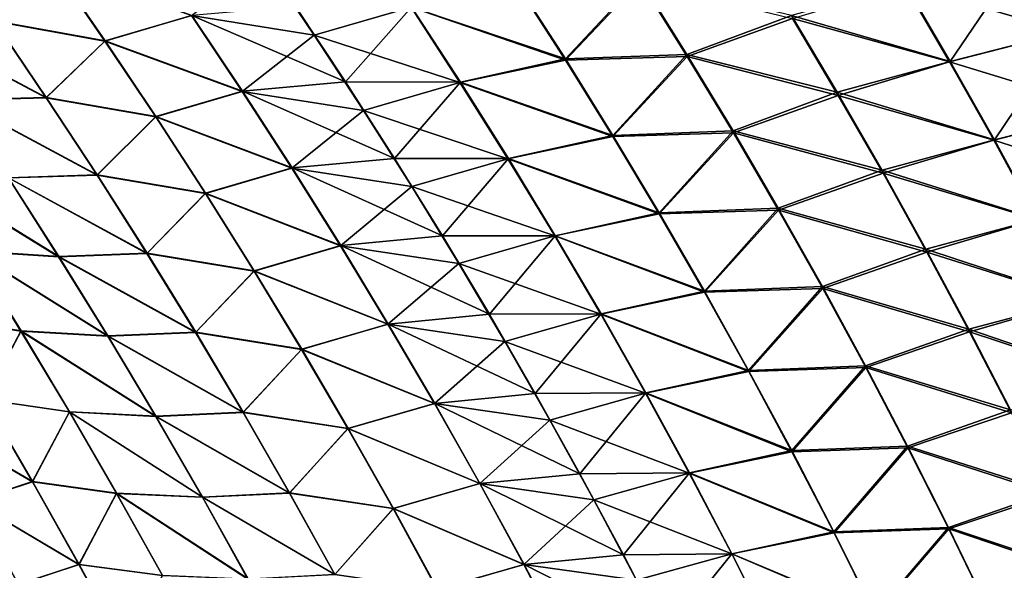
# Model space of a CAD drawing. Header units: metres. Extents: x -24 to 72, y -247 to 22.
# Tile 514 of 573: x 21.72 to 24.78, y 9.15 to 10.86. Entities that reach past the tile are written whole.
import ezdxf

# ---------------------------------------------------------------- set-up
doc = ezdxf.new("R2010")
doc.units = ezdxf.units.M
doc.layers.add('solid_509589_MEDIA_SW0001', color=7, linetype='CONTINUOUS')

msp = doc.modelspace()

# ---------------------------------------------------------------- linework, layer by layer
at = {"layer": 'solid_509589_MEDIA_SW0001'}
for points in [[(21.823126, 11.031079, 65.072701), (21.639206, 10.859512, 64.713356), (21.473881, 11.09533, 64.819817)], [(21.474537, 11.096176, 104.180977), (21.639793, 10.860491, 104.287308), (21.824015, 11.03189, 103.927887)], [(24.84066, 11.067957, 66.537354), (24.978468, 10.825929, 66.391998), (24.473801, 10.973244, 66.388771)], [(24.843063, 11.069283, 102.461899), (24.47596, 10.974539, 102.610573), (24.616282, 10.734131, 102.751343)], [(24.98069, 10.827255, 102.607277), (24.843063, 11.069283, 102.461899), (24.616282, 10.734131, 102.751343)], [(22.479883, 11.04667, 65.584732), (22.636209, 10.815637, 65.465736), (22.253458, 10.876779, 65.258789)], [(22.937408, 10.902753, 65.72657), (22.636209, 10.815637, 65.465736), (22.479883, 11.04667, 65.584732)], [(21.823126, 11.031079, 65.072701), (21.984449, 10.797753, 64.962692), (21.639206, 10.859512, 64.713356)], [(21.639793, 10.860491, 104.287308), (21.985262, 10.798685, 104.037781), (21.824015, 11.03189, 103.927887)], [(22.253458, 10.876779, 65.258789), (21.984449, 10.797753, 64.962692), (21.823126, 11.031079, 65.072701)], [(21.824015, 11.03189, 103.927887), (21.985262, 10.798685, 104.037781), (22.254904, 10.877087, 103.741837)], [(22.939045, 10.903423, 103.273567), (23.417822, 10.741957, 103.168663), (23.267223, 10.97642, 103.04039)], [(23.267223, 10.97642, 103.04039), (23.417822, 10.741957, 103.168663), (23.649662, 10.989778, 102.86338)], [(23.650818, 10.98398, 66.133583), (23.418165, 10.737886, 65.829491), (23.267544, 10.972385, 65.957756)], [(23.417822, 10.741957, 103.168663), (23.796358, 10.755493, 102.995331), (23.649662, 10.989778, 102.86338)], [(23.650818, 10.98398, 66.133583), (23.797503, 10.749697, 66.001701), (23.418165, 10.737886, 65.829491)], [(23.649662, 10.989778, 102.86338), (23.796358, 10.755493, 102.995331), (24.122053, 10.877185, 102.784721)], [(24.125244, 10.867506, 66.209877), (23.797503, 10.749697, 66.001701), (23.650818, 10.98398, 66.133583)], [(24.122053, 10.877185, 102.784721), (24.616282, 10.734131, 102.751343), (24.47596, 10.974539, 102.610573)], [(23.267544, 10.972385, 65.957756), (23.418165, 10.737886, 65.829491), (22.937408, 10.902753, 65.72657)], [(24.473801, 10.973244, 66.388771), (24.614285, 10.732829, 66.248009), (24.125244, 10.867506, 66.209877)], [(24.978468, 10.825929, 66.391998), (24.614285, 10.732829, 66.248009), (24.473801, 10.973244, 66.388771)], [(22.254904, 10.877087, 103.741837), (22.733774, 10.670365, 103.608139), (22.57795, 10.905377, 103.489021)], [(22.57795, 10.905377, 103.489021), (22.733774, 10.670365, 103.608139), (22.939045, 10.903423, 103.273567)], [(22.937408, 10.902753, 65.72657), (23.089832, 10.668541, 65.603455), (22.636209, 10.815637, 65.465736)], [(22.733774, 10.670365, 103.608139), (23.09136, 10.669287, 103.396606), (22.939045, 10.903423, 103.273567)], [(23.418165, 10.737886, 65.829491), (23.089832, 10.668541, 65.603455), (22.937408, 10.902753, 65.72657)], [(22.939045, 10.903423, 103.273567), (23.09136, 10.669287, 103.396606), (23.417822, 10.741957, 103.168663)], [(21.639206, 10.859512, 64.713356), (21.80121, 10.621123, 64.6082), (21.360794, 10.85415, 64.415031)], [(21.80121, 10.621123, 64.6082), (21.524115, 10.614153, 64.314667), (21.360794, 10.85415, 64.415031)], [(21.361305, 10.85498, 104.585892), (21.801741, 10.62218, 104.392342), (21.639793, 10.860491, 104.287308)], [(21.361305, 10.85498, 104.585892), (21.524574, 10.615057, 104.686127), (21.801741, 10.62218, 104.392342)], [(21.984449, 10.797753, 64.962692), (21.80121, 10.621123, 64.6082), (21.639206, 10.859512, 64.713356)], [(21.639793, 10.860491, 104.287308), (21.801741, 10.62218, 104.392342), (21.985262, 10.798685, 104.037781)], [(22.253458, 10.876779, 65.258789), (22.411507, 10.640969, 65.144333), (21.984449, 10.797753, 64.962692)], [(21.985262, 10.798685, 104.037781), (22.412853, 10.641367, 103.856178), (22.254904, 10.877087, 103.741837)], [(22.636209, 10.815637, 65.465736), (22.411507, 10.640969, 65.144333), (22.253458, 10.876779, 65.258789)], [(22.254904, 10.877087, 103.741837), (22.412853, 10.641367, 103.856178), (22.733774, 10.670365, 103.608139)], [(23.796358, 10.755493, 102.995331), (24.26461, 10.638199, 102.920525), (24.122053, 10.877185, 102.784721)], [(24.125244, 10.867506, 66.209877), (24.267714, 10.628622, 66.074272), (23.797503, 10.749697, 66.001701)], [(24.122053, 10.877185, 102.784721), (24.26461, 10.638199, 102.920525), (24.616282, 10.734131, 102.751343)], [(24.614285, 10.732829, 66.248009), (24.267714, 10.628622, 66.074272), (24.125244, 10.867506, 66.209877)], [(24.978468, 10.825929, 66.391998), (25.113359, 10.580527, 66.249008), (24.614285, 10.732829, 66.248009)], [(24.98069, 10.827255, 102.607277), (24.616282, 10.734131, 102.751343), (24.753601, 10.490371, 102.889877)], [(25.115379, 10.581802, 102.750313), (24.98069, 10.827255, 102.607277), (24.753601, 10.490371, 102.889877)], [(21.984449, 10.797753, 64.962692), (22.142534, 10.561781, 64.85408), (21.80121, 10.621123, 64.6082)], [(21.801741, 10.62218, 104.392342), (22.14328, 10.562778, 104.146301), (21.985262, 10.798685, 104.037781)], [(22.411507, 10.640969, 65.144333), (22.142534, 10.561781, 64.85408), (21.984449, 10.797753, 64.962692)], [(21.985262, 10.798685, 104.037781), (22.14328, 10.562778, 104.146301), (22.412853, 10.641367, 103.856178)], [(22.636209, 10.815637, 65.465736), (22.789423, 10.581755, 65.348305), (22.411507, 10.640969, 65.144333)], [(23.089832, 10.668541, 65.603455), (22.789423, 10.581755, 65.348305), (22.636209, 10.815637, 65.465736)], [(23.418165, 10.737886, 65.829491), (23.565699, 10.500319, 65.703072), (23.089832, 10.668541, 65.603455)], [(23.09136, 10.669287, 103.396606), (23.565323, 10.504366, 103.29512), (23.417822, 10.741957, 103.168663)], [(23.417822, 10.741957, 103.168663), (23.565323, 10.504366, 103.29512), (23.796358, 10.755493, 102.995331)], [(23.797503, 10.749697, 66.001701), (23.565699, 10.500319, 65.703072), (23.418165, 10.737886, 65.829491)], [(23.565323, 10.504366, 103.29512), (23.940033, 10.518033, 103.125359), (23.796358, 10.755493, 102.995331)], [(23.797503, 10.749697, 66.001701), (23.941179, 10.512298, 65.871773), (23.565699, 10.500319, 65.703072)], [(23.796358, 10.755493, 102.995331), (23.940033, 10.518033, 103.125359), (24.26461, 10.638199, 102.920525)], [(24.267714, 10.628622, 66.074272), (23.941179, 10.512298, 65.871773), (23.797503, 10.749697, 66.001701)], [(24.26461, 10.638199, 102.920525), (24.753601, 10.490371, 102.889877), (24.616282, 10.734131, 102.751343)], [(24.614285, 10.732829, 66.248009), (24.751787, 10.489117, 66.109512), (24.267714, 10.628622, 66.074272)], [(25.113359, 10.580527, 66.249008), (24.751787, 10.489117, 66.109512), (24.614285, 10.732829, 66.248009)], [(22.412853, 10.641367, 103.856178), (22.886377, 10.432412, 103.725616), (22.733774, 10.670365, 103.608139)], [(22.733774, 10.670365, 103.608139), (22.886377, 10.432412, 103.725616), (23.09136, 10.669287, 103.396606)], [(23.089832, 10.668541, 65.603455), (23.239113, 10.431375, 65.482101), (22.789423, 10.581755, 65.348305)], [(22.886377, 10.432412, 103.725616), (23.240526, 10.432138, 103.517921), (23.09136, 10.669287, 103.396606)], [(23.565699, 10.500319, 65.703072), (23.239113, 10.431375, 65.482101), (23.089832, 10.668541, 65.603455)], [(23.09136, 10.669287, 103.396606), (23.240526, 10.432138, 103.517921), (23.565323, 10.504366, 103.29512)], [(22.411507, 10.640969, 65.144333), (22.566277, 10.402383, 65.031456), (22.142534, 10.561781, 64.85408)], [(22.14328, 10.562778, 104.146301), (22.567528, 10.402815, 103.968979), (22.412853, 10.641367, 103.856178)], [(22.789423, 10.581755, 65.348305), (22.566277, 10.402383, 65.031456), (22.411507, 10.640969, 65.144333)], [(22.412853, 10.641367, 103.856178), (22.567528, 10.402815, 103.968979), (22.886377, 10.432412, 103.725616)], [(23.940033, 10.518033, 103.125359), (24.404112, 10.395952, 103.054199), (24.26461, 10.638199, 102.920525)], [(24.26461, 10.638199, 102.920525), (24.404112, 10.395952, 103.054199), (24.753601, 10.490371, 102.889877)], [(21.80121, 10.621123, 64.6082), (21.959829, 10.380187, 64.504456), (21.524115, 10.614153, 64.314667)], [(21.959829, 10.380187, 64.504456), (21.684006, 10.371737, 64.21563), (21.524115, 10.614153, 64.314667)], [(21.524574, 10.615057, 104.686127), (21.960312, 10.381265, 104.495995), (21.801741, 10.62218, 104.392342)], [(21.524574, 10.615057, 104.686127), (21.684425, 10.37266, 104.785057), (21.960312, 10.381265, 104.495995)], [(22.142534, 10.561781, 64.85408), (21.959829, 10.380187, 64.504456), (21.80121, 10.621123, 64.6082)], [(21.801741, 10.62218, 104.392342), (21.960312, 10.381265, 104.495995), (22.14328, 10.562778, 104.146301)], [(24.267714, 10.628622, 66.074272), (24.407143, 10.386539, 65.940826), (23.941179, 10.512298, 65.871773)], [(24.751787, 10.489117, 66.109512), (24.407143, 10.386539, 65.940826), (24.267714, 10.628622, 66.074272)], [(22.789423, 10.581755, 65.348305), (22.939453, 10.345058, 65.232536), (22.566277, 10.402383, 65.031456)], [(23.239113, 10.431375, 65.482101), (22.939453, 10.345058, 65.232536), (22.789423, 10.581755, 65.348305)], [(25.113359, 10.580527, 66.249008), (25.245256, 10.331798, 66.10849), (24.751787, 10.489117, 66.109512)], [(25.115379, 10.581802, 102.750313), (24.753601, 10.490371, 102.889877), (24.88784, 10.243304, 103.02607)], [(22.142534, 10.561781, 64.85408), (22.297316, 10.323191, 64.746948), (21.959829, 10.380187, 64.504456)], [(21.960312, 10.381265, 104.495995), (22.298, 10.324197, 104.253349), (22.14328, 10.562778, 104.146301)], [(22.566277, 10.402383, 65.031456), (22.297316, 10.323191, 64.746948), (22.142534, 10.561781, 64.85408)], [(22.14328, 10.562778, 104.146301), (22.298, 10.324197, 104.253349), (22.567528, 10.402815, 103.968979)], [(23.565323, 10.504366, 103.29512), (23.709648, 10.263692, 103.419647), (23.940033, 10.518033, 103.125359)], [(23.709648, 10.263692, 103.419647), (24.080606, 10.27744, 103.253365), (23.940033, 10.518033, 103.125359)], [(23.940033, 10.518033, 103.125359), (24.080606, 10.27744, 103.253365), (24.404112, 10.395952, 103.054199)], [(23.565699, 10.500319, 65.703072), (23.710062, 10.259727, 65.578606), (23.239113, 10.431375, 65.482101)], [(23.240526, 10.432138, 103.517921), (23.709648, 10.263692, 103.419647), (23.565323, 10.504366, 103.29512)], [(23.941179, 10.512298, 65.871773), (23.710062, 10.259727, 65.578606), (23.565699, 10.500319, 65.703072)], [(23.941179, 10.512298, 65.871773), (24.081768, 10.271824, 65.743889), (23.710062, 10.259727, 65.578606)], [(24.407143, 10.386539, 65.940826), (24.081768, 10.271824, 65.743889), (23.941179, 10.512298, 65.871773)], [(24.404112, 10.395952, 103.054199), (24.88784, 10.243304, 103.02607), (24.753601, 10.490371, 102.889877)], [(24.751787, 10.489117, 66.109512), (24.886227, 10.24215, 65.973381), (24.407143, 10.386539, 65.940826)], [(25.245256, 10.331798, 66.10849), (24.886227, 10.24215, 65.973381), (24.751787, 10.489117, 66.109512)], [(22.567528, 10.402815, 103.968979), (23.035686, 10.191557, 103.841354), (22.886377, 10.432412, 103.725616)], [(22.886377, 10.432412, 103.725616), (23.035686, 10.191557, 103.841354), (23.240526, 10.432138, 103.517921)], [(23.239113, 10.431375, 65.482101), (23.385174, 10.191295, 65.362602), (22.939453, 10.345058, 65.232536)], [(23.035686, 10.191557, 103.841354), (23.386467, 10.192021, 103.637405), (23.240526, 10.432138, 103.517921)], [(23.710062, 10.259727, 65.578606), (23.385174, 10.191295, 65.362602), (23.239113, 10.431375, 65.482101)], [(23.240526, 10.432138, 103.517921), (23.386467, 10.192021, 103.637405), (23.709648, 10.263692, 103.419647)], [(21.410875, 10.391973, 105.07914), (21.84079, 10.12782, 104.882568), (21.684425, 10.37266, 104.785057)], [(21.410875, 10.391973, 105.07914), (21.568874, 10.145144, 105.172371), (21.84079, 10.12782, 104.882568)], [(22.566277, 10.402383, 65.031456), (22.717697, 10.161058, 64.92025), (22.297316, 10.323191, 64.746948)], [(22.298, 10.324197, 104.253349), (22.718855, 10.161468, 104.080132), (22.567528, 10.402815, 103.968979)], [(22.939453, 10.345058, 65.232536), (22.717697, 10.161058, 64.92025), (22.566277, 10.402383, 65.031456)], [(22.567528, 10.402815, 103.968979), (22.718855, 10.161468, 104.080132), (23.035686, 10.191557, 103.841354)], [(24.080606, 10.27744, 103.253365), (24.540474, 10.150491, 103.185646), (24.404112, 10.395952, 103.054199)], [(24.404112, 10.395952, 103.054199), (24.540474, 10.150491, 103.185646), (24.88784, 10.243304, 103.02607)], [(21.840399, 10.126932, 64.118011), (21.568539, 10.144381, 63.828423), (21.410522, 10.391176, 63.921772)], [(21.684006, 10.371737, 64.21563), (21.840399, 10.126932, 64.118011), (21.410522, 10.391176, 63.921772)], [(21.959829, 10.380187, 64.504456), (22.114992, 10.136735, 64.402214), (21.684006, 10.371737, 64.21563)], [(22.114992, 10.136735, 64.402214), (21.840399, 10.126932, 64.118011), (21.684006, 10.371737, 64.21563)], [(21.684425, 10.37266, 104.785057), (22.115437, 10.137779, 104.59816), (21.960312, 10.381265, 104.495995)], [(21.684425, 10.37266, 104.785057), (21.84079, 10.12782, 104.882568), (22.115437, 10.137779, 104.59816)], [(22.297316, 10.323191, 64.746948), (22.114992, 10.136735, 64.402214), (21.959829, 10.380187, 64.504456)], [(21.960312, 10.381265, 104.495995), (22.115437, 10.137779, 104.59816), (22.298, 10.324197, 104.253349)], [(24.407143, 10.386539, 65.940826), (24.543449, 10.141302, 65.809639), (24.081768, 10.271824, 65.743889)], [(24.886227, 10.24215, 65.973381), (24.543449, 10.141302, 65.809639), (24.407143, 10.386539, 65.940826)], [(22.939453, 10.345058, 65.232536), (23.086224, 10.105586, 65.118538), (22.717697, 10.161058, 64.92025)], [(23.385174, 10.191295, 65.362602), (23.086224, 10.105586, 65.118538), (22.939453, 10.345058, 65.232536)], [(22.297316, 10.323191, 64.746948), (22.448721, 10.082017, 64.641418), (22.114992, 10.136735, 64.402214)], [(22.115437, 10.137779, 104.59816), (22.449348, 10.082978, 104.358826), (22.298, 10.324197, 104.253349)], [(22.717697, 10.161058, 64.92025), (22.448721, 10.082017, 64.641418), (22.297316, 10.323191, 64.746948)], [(22.298, 10.324197, 104.253349), (22.449348, 10.082978, 104.358826), (22.718855, 10.161468, 104.080132)], [(23.709648, 10.263692, 103.419647), (23.850716, 10.019976, 103.542145), (24.080606, 10.27744, 103.253365)], [(24.081768, 10.271824, 65.743889), (23.851181, 10.016151, 65.456207), (23.710062, 10.259727, 65.578606)], [(23.850716, 10.019976, 103.542145), (24.218002, 10.03376, 103.379242), (24.080606, 10.27744, 103.253365)], [(24.081768, 10.271824, 65.743889), (24.219191, 10.028319, 65.618164), (23.851181, 10.016151, 65.456207)], [(24.080606, 10.27744, 103.253365), (24.218002, 10.03376, 103.379242), (24.540474, 10.150491, 103.185646)], [(24.543449, 10.141302, 65.809639), (24.219191, 10.028319, 65.618164), (24.081768, 10.271824, 65.743889)], [(23.710062, 10.259727, 65.578606), (23.851181, 10.016151, 65.456207), (23.385174, 10.191295, 65.362602)], [(23.386467, 10.192021, 103.637405), (23.850716, 10.019976, 103.542145), (23.709648, 10.263692, 103.419647)], [(24.540474, 10.150491, 103.185646), (25.018921, 9.992988, 103.159813), (24.88784, 10.243304, 103.02607)], [(24.886227, 10.24215, 65.973381), (25.017525, 9.991975, 65.839722), (24.543449, 10.141302, 65.809639)], [(22.718855, 10.161468, 104.080132), (23.18162, 9.947841, 103.955254), (23.035686, 10.191557, 103.841354)], [(23.035686, 10.191557, 103.841354), (23.18162, 9.947841, 103.955254), (23.386467, 10.192021, 103.637405)], [(23.385174, 10.191295, 65.362602), (23.527935, 9.94834, 65.245056), (23.086224, 10.105586, 65.118538)], [(23.18162, 9.947841, 103.955254), (23.529104, 9.948977, 103.754951), (23.386467, 10.192021, 103.637405)], [(23.851181, 10.016151, 65.456207), (23.527935, 9.94834, 65.245056), (23.385174, 10.191295, 65.362602)], [(23.386467, 10.192021, 103.637405), (23.529104, 9.948977, 103.754951), (23.850716, 10.019976, 103.542145)], [(22.717697, 10.161058, 64.92025), (22.865688, 9.917032, 64.810822), (22.448721, 10.082017, 64.641418)], [(22.449348, 10.082978, 104.358826), (22.866755, 9.917366, 104.189529), (22.718855, 10.161468, 104.080132)], [(23.086224, 10.105586, 65.118538), (22.865688, 9.917032, 64.810822), (22.717697, 10.161058, 64.92025)], [(22.718855, 10.161468, 104.080132), (22.866755, 9.917366, 104.189529), (23.18162, 9.947841, 103.955254)], [(24.218002, 10.03376, 103.379242), (24.673622, 9.901869, 103.314735), (24.540474, 10.150491, 103.185646)], [(24.540474, 10.150491, 103.185646), (24.673622, 9.901869, 103.314735), (25.018921, 9.992988, 103.159813)], [(21.568539, 10.144381, 63.828423), (21.72294, 9.895343, 63.736519), (21.457079, 9.936424, 63.444866)], [(21.457382, 9.936955, 105.556023), (21.723261, 9.896019, 105.264168), (21.568874, 10.145144, 105.172371)], [(21.993221, 9.879768, 64.021919), (21.72294, 9.895343, 63.736519), (21.568539, 10.144381, 63.828423)], [(21.840399, 10.126932, 64.118011), (21.993221, 9.879768, 64.021919), (21.568539, 10.144381, 63.828423)], [(21.568874, 10.145144, 105.172371), (21.993587, 9.880569, 104.978584), (21.84079, 10.12782, 104.882568)], [(21.568874, 10.145144, 105.172371), (21.723261, 9.896019, 105.264168), (21.993587, 9.880569, 104.978584)], [(22.114992, 10.136735, 64.402214), (22.266626, 9.8908, 64.301567), (21.840399, 10.126932, 64.118011)], [(22.266626, 9.8908, 64.301567), (21.993221, 9.879768, 64.021919), (21.840399, 10.126932, 64.118011)], [(21.84079, 10.12782, 104.882568), (22.267033, 9.891758, 104.698746), (22.115437, 10.137779, 104.59816)], [(21.84079, 10.12782, 104.882568), (21.993587, 9.880569, 104.978584), (22.267033, 9.891758, 104.698746)], [(22.448721, 10.082017, 64.641418), (22.266626, 9.8908, 64.301567), (22.114992, 10.136735, 64.402214)], [(22.115437, 10.137779, 104.59816), (22.267033, 9.891758, 104.698746), (22.449348, 10.082978, 104.358826)], [(24.543449, 10.141302, 65.809639), (24.676561, 9.892953, 65.680809), (24.219191, 10.028319, 65.618164)], [(25.017525, 9.991975, 65.839722), (24.676561, 9.892953, 65.680809), (24.543449, 10.141302, 65.809639)], [(23.086224, 10.105586, 65.118538), (23.229662, 9.863374, 65.006401), (22.865688, 9.917032, 64.810822)], [(23.527935, 9.94834, 65.245056), (23.229662, 9.863374, 65.006401), (23.086224, 10.105586, 65.118538)], [(22.448721, 10.082017, 64.641418), (22.596674, 9.838295, 64.537567), (22.266626, 9.8908, 64.301567)], [(22.267033, 9.891758, 104.698746), (22.597246, 9.839158, 104.462639), (22.449348, 10.082978, 104.358826)], [(22.865688, 9.917032, 64.810822), (22.596674, 9.838295, 64.537567), (22.448721, 10.082017, 64.641418)], [(22.449348, 10.082978, 104.358826), (22.597246, 9.839158, 104.462639), (22.866755, 9.917366, 104.189529)], [(23.850716, 10.019976, 103.542145), (23.988451, 9.773272, 103.662498), (24.218002, 10.03376, 103.379242)], [(24.219191, 10.028319, 65.618164), (23.988977, 9.76963, 65.335953), (23.851181, 10.016151, 65.456207)], [(23.988451, 9.773272, 103.662498), (24.352144, 9.787046, 103.502876), (24.218002, 10.03376, 103.379242)], [(24.219191, 10.028319, 65.618164), (24.353374, 9.781822, 65.49469), (23.988977, 9.76963, 65.335953)], [(24.218002, 10.03376, 103.379242), (24.352144, 9.787046, 103.502876), (24.673622, 9.901869, 103.314735)], [(24.676561, 9.892953, 65.680809), (24.353374, 9.781822, 65.49469), (24.219191, 10.028319, 65.618164)], [(23.851181, 10.016151, 65.456207), (23.988977, 9.76963, 65.335953), (23.527935, 9.94834, 65.245056)], [(23.529104, 9.948977, 103.754951), (23.988451, 9.773272, 103.662498), (23.850716, 10.019976, 103.542145)], [(24.673622, 9.901869, 103.314735), (25.14677, 9.739489, 103.290993), (25.018921, 9.992988, 103.159813)], [(25.017525, 9.991975, 65.839722), (25.145605, 9.738637, 65.708626), (24.676561, 9.892953, 65.680809)], [(21.72294, 9.895343, 63.736519), (21.609688, 9.68275, 63.358284), (21.457079, 9.936424, 63.444866)], [(21.457382, 9.936955, 105.556023), (21.609991, 9.683161, 105.642487), (21.723261, 9.896019, 105.264168)], [(22.866755, 9.917366, 104.189529), (23.3241, 9.701309, 104.067207), (23.18162, 9.947841, 103.955254)], [(23.18162, 9.947841, 103.955254), (23.3241, 9.701309, 104.067207), (23.529104, 9.948977, 103.754951)], [(23.527935, 9.94834, 65.245056), (23.667326, 9.702548, 65.12957), (23.229662, 9.863374, 65.006401)], [(23.3241, 9.701309, 104.067207), (23.668364, 9.703053, 103.870453), (23.529104, 9.948977, 103.754951)], [(23.988977, 9.76963, 65.335953), (23.667326, 9.702548, 65.12957), (23.527935, 9.94834, 65.245056)], [(23.529104, 9.948977, 103.754951), (23.668364, 9.703053, 103.870453), (23.988451, 9.773272, 103.662498)], [(22.865688, 9.917032, 64.810822), (23.010183, 9.670337, 64.703255), (22.596674, 9.838295, 64.537567)], [(22.597246, 9.839158, 104.462639), (23.011152, 9.670552, 104.297073), (22.866755, 9.917366, 104.189529)], [(23.229662, 9.863374, 65.006401), (23.010183, 9.670337, 64.703255), (22.865688, 9.917032, 64.810822)], [(22.866755, 9.917366, 104.189529), (23.011152, 9.670552, 104.297073), (23.3241, 9.701309, 104.067207)], [(24.352144, 9.787046, 103.502876), (24.803486, 9.650152, 103.441383), (24.673622, 9.901869, 103.314735)], [(24.673622, 9.901869, 103.314735), (24.803486, 9.650152, 103.441383), (25.14677, 9.739489, 103.290993)], [(21.72294, 9.895343, 63.736519), (21.873665, 9.644082, 63.646137), (21.609688, 9.68275, 63.358284)], [(21.609991, 9.683161, 105.642487), (21.873976, 9.644633, 105.354462), (21.723261, 9.896019, 105.264168)], [(22.142412, 9.630271, 63.927433), (21.873665, 9.644082, 63.646137), (21.72294, 9.895343, 63.736519)], [(21.993221, 9.879768, 64.021919), (22.142412, 9.630271, 63.927433), (21.72294, 9.895343, 63.736519)], [(21.723261, 9.896019, 105.264168), (22.142754, 9.630943, 105.073006), (21.993587, 9.880569, 104.978584)], [(21.723261, 9.896019, 105.264168), (21.873976, 9.644633, 105.354462), (22.142754, 9.630943, 105.073006)], [(22.266626, 9.8908, 64.301567), (22.414661, 9.642411, 64.202614), (21.993221, 9.879768, 64.021919)], [(22.414661, 9.642411, 64.202614), (22.142412, 9.630271, 63.927433), (21.993221, 9.879768, 64.021919)], [(21.993587, 9.880569, 104.978584), (22.415031, 9.643239, 104.797661), (22.267033, 9.891758, 104.698746)], [(21.993587, 9.880569, 104.978584), (22.142754, 9.630943, 105.073006), (22.415031, 9.643239, 104.797661)], [(22.596674, 9.838295, 64.537567), (22.414661, 9.642411, 64.202614), (22.266626, 9.8908, 64.301567)], [(22.267033, 9.891758, 104.698746), (22.415031, 9.643239, 104.797661), (22.597246, 9.839158, 104.462639)], [(24.676561, 9.892953, 65.680809), (24.806404, 9.641536, 65.554443), (24.353374, 9.781822, 65.49469)], [(25.145605, 9.738637, 65.708626), (24.806404, 9.641536, 65.554443), (24.676561, 9.892953, 65.680809)], [(23.229662, 9.863374, 65.006401), (23.369699, 9.618455, 64.896217), (23.010183, 9.670337, 64.703255)], [(23.667326, 9.702548, 65.12957), (23.369699, 9.618455, 64.896217), (23.229662, 9.863374, 65.006401)], [(22.596674, 9.838295, 64.537567), (22.741116, 9.592051, 64.435486), (22.414661, 9.642411, 64.202614)], [(22.415031, 9.643239, 104.797661), (22.741627, 9.592779, 104.564697), (22.597246, 9.839158, 104.462639)], [(23.010183, 9.670337, 64.703255), (22.741116, 9.592051, 64.435486), (22.596674, 9.838295, 64.537567)], [(22.597246, 9.839158, 104.462639), (22.741627, 9.592779, 104.564697), (23.011152, 9.670552, 104.297073)], [(23.988451, 9.773272, 103.662498), (24.122786, 9.523637, 103.780617), (24.352144, 9.787046, 103.502876)], [(24.353374, 9.781822, 65.49469), (24.123384, 9.520201, 65.217957), (23.988977, 9.76963, 65.335953)], [(24.122786, 9.523637, 103.780617), (24.482965, 9.537362, 103.624176), (24.352144, 9.787046, 103.502876)], [(24.353374, 9.781822, 65.49469), (24.484253, 9.532373, 65.373558), (24.123384, 9.520201, 65.217957)], [(24.352144, 9.787046, 103.502876), (24.482965, 9.537362, 103.624176), (24.803486, 9.650152, 103.441383)], [(24.806404, 9.641536, 65.554443), (24.484253, 9.532373, 65.373558), (24.353374, 9.781822, 65.49469)], [(23.988977, 9.76963, 65.335953), (24.123384, 9.520201, 65.217957), (23.667326, 9.702548, 65.12957)], [(23.668364, 9.703053, 103.870453), (24.122786, 9.523637, 103.780617), (23.988451, 9.773272, 103.662498)], [(23.011152, 9.670552, 104.297073), (23.463066, 9.452017, 104.177116), (23.3241, 9.701309, 104.067207)], [(23.3241, 9.701309, 104.067207), (23.463066, 9.452017, 104.177116), (23.668364, 9.703053, 103.870453)], [(23.667326, 9.702548, 65.12957), (23.803284, 9.453952, 65.016235), (23.369699, 9.618455, 64.896217)], [(23.463066, 9.452017, 104.177116), (23.80418, 9.454309, 103.983826), (23.668364, 9.703053, 103.870453)], [(24.123384, 9.520201, 65.217957), (23.803284, 9.453952, 65.016235), (23.667326, 9.702548, 65.12957)], [(23.668364, 9.703053, 103.870453), (23.80418, 9.454309, 103.983826), (24.122786, 9.523637, 103.780617)], [(21.609688, 9.68275, 63.358284), (21.75852, 9.42697, 63.273232), (21.424835, 9.621035, 63.024158)], [(21.424946, 9.62158, 105.976631), (21.75882, 9.427241, 105.727432), (21.609991, 9.683161, 105.642487)], [(21.873665, 9.644082, 63.646137), (21.75852, 9.42697, 63.273232), (21.609688, 9.68275, 63.358284)], [(21.609991, 9.683161, 105.642487), (21.75882, 9.427241, 105.727432), (21.873976, 9.644633, 105.354462)], [(23.010183, 9.670337, 64.703255), (23.151119, 9.421001, 64.597641), (22.741116, 9.592051, 64.435486)], [(22.741627, 9.592779, 104.564697), (23.151983, 9.421076, 104.402672), (23.011152, 9.670552, 104.297073)], [(23.369699, 9.618455, 64.896217), (23.151119, 9.421001, 64.597641), (23.010183, 9.670337, 64.703255)], [(23.011152, 9.670552, 104.297073), (23.151983, 9.421076, 104.402672), (23.463066, 9.452017, 104.177116)], [(21.873665, 9.644082, 63.646137), (22.02066, 9.390613, 63.557362), (21.75852, 9.42697, 63.273232)], [(21.75882, 9.427241, 105.727432), (22.020956, 9.39102, 105.443146), (21.873976, 9.644633, 105.354462)], [(22.287914, 9.378455, 63.834629), (22.02066, 9.390613, 63.557362), (21.873665, 9.644082, 63.646137)], [(22.142412, 9.630271, 63.927433), (22.287914, 9.378455, 63.834629), (21.873665, 9.644082, 63.646137)], [(21.873976, 9.644633, 105.354462), (22.288227, 9.378981, 105.165741), (22.142754, 9.630943, 105.073006)], [(21.873976, 9.644633, 105.354462), (22.020956, 9.39102, 105.443146), (22.288227, 9.378981, 105.165741)], [(22.414661, 9.642411, 64.202614), (22.559044, 9.391588, 64.105431), (22.142412, 9.630271, 63.927433)], [(22.559044, 9.391588, 64.105431), (22.287914, 9.378455, 63.834629), (22.142412, 9.630271, 63.927433)], [(22.142754, 9.630943, 105.073006), (22.55937, 9.392266, 104.894798), (22.415031, 9.643239, 104.797661)], [(22.142754, 9.630943, 105.073006), (22.288227, 9.378981, 105.165741), (22.55937, 9.392266, 104.894798)], [(22.741116, 9.592051, 64.435486), (22.559044, 9.391588, 64.105431), (22.414661, 9.642411, 64.202614)], [(22.415031, 9.643239, 104.797661), (22.55937, 9.392266, 104.894798), (22.741627, 9.592779, 104.564697)], [(24.482965, 9.537362, 103.624176), (24.929991, 9.395403, 103.565468), (24.803486, 9.650152, 103.441383)], [(24.806404, 9.641536, 65.554443), (24.932905, 9.387092, 65.430626), (24.484253, 9.532373, 65.373558)], [(21.75852, 9.42697, 63.273232), (21.571869, 9.365022, 62.944424), (21.424835, 9.621035, 63.024158)], [(21.424946, 9.62158, 105.976631), (21.571995, 9.365422, 106.056229), (21.75882, 9.427241, 105.727432)], [(23.369699, 9.618455, 64.896217), (23.506275, 9.37086, 64.788071), (23.151119, 9.421001, 64.597641)], [(23.803284, 9.453952, 65.016235), (23.506275, 9.37086, 64.788071), (23.369699, 9.618455, 64.896217)], [(22.741116, 9.592051, 64.435486), (22.881985, 9.343307, 64.335266), (22.559044, 9.391588, 64.105431)], [(22.55937, 9.392266, 104.894798), (22.882429, 9.343886, 104.664894), (22.741627, 9.592779, 104.564697)], [(23.151119, 9.421001, 64.597641), (22.881985, 9.343307, 64.335266), (22.741116, 9.592051, 64.435486)], [(22.741627, 9.592779, 104.564697), (22.882429, 9.343886, 104.664894), (23.151983, 9.421076, 104.402672)], [(24.122786, 9.523637, 103.780617), (24.253651, 9.271131, 103.896378), (24.482965, 9.537362, 103.624176)], [(24.253651, 9.271131, 103.896378), (24.610395, 9.284766, 103.743027), (24.482965, 9.537362, 103.624176)], [(24.482965, 9.537362, 103.624176), (24.610395, 9.284766, 103.743027), (24.929991, 9.395403, 103.565468)], [(24.123384, 9.520201, 65.217957), (24.254335, 9.267901, 65.102295), (23.803284, 9.453952, 65.016235)], [(23.80418, 9.454309, 103.983826), (24.253651, 9.271131, 103.896378), (24.122786, 9.523637, 103.780617)], [(24.484253, 9.532373, 65.373558), (24.254335, 9.267901, 65.102295), (24.123384, 9.520201, 65.217957)], [(24.484253, 9.532373, 65.373558), (24.611753, 9.280012, 65.254868), (24.254335, 9.267901, 65.102295)], [(24.932905, 9.387092, 65.430626), (24.611753, 9.280012, 65.254868), (24.484253, 9.532373, 65.373558)], [(23.151983, 9.421076, 104.402672), (23.598446, 9.200017, 104.284882), (23.463066, 9.452017, 104.177116)], [(23.463066, 9.452017, 104.177116), (23.598446, 9.200017, 104.284882), (23.80418, 9.454309, 103.983826)], [(23.803284, 9.453952, 65.016235), (23.935741, 9.202585, 64.905128), (23.506275, 9.37086, 64.788071)], [(23.598446, 9.200017, 104.284882), (23.936483, 9.202798, 104.094955), (23.80418, 9.454309, 103.983826)], [(24.254335, 9.267901, 65.102295), (23.935741, 9.202585, 64.905128), (23.803284, 9.453952, 65.016235)], [(23.80418, 9.454309, 103.983826), (23.936483, 9.202798, 104.094955), (24.253651, 9.271131, 103.896378)], [(21.75852, 9.42697, 63.273232), (21.903521, 9.169097, 63.189781), (21.571869, 9.365022, 62.944424)], [(21.571995, 9.365422, 106.056229), (21.903809, 9.169229, 105.81076), (21.75882, 9.427241, 105.727432)], [(22.02066, 9.390613, 63.557362), (21.903521, 9.169097, 63.189781), (21.75852, 9.42697, 63.273232)], [(21.75882, 9.427241, 105.727432), (21.903809, 9.169229, 105.81076), (22.020956, 9.39102, 105.443146)], [(23.151119, 9.421001, 64.597641), (23.288431, 9.169052, 64.494072), (22.881985, 9.343307, 64.335266)], [(22.882429, 9.343886, 104.664894), (23.289181, 9.168988, 104.506226), (23.151983, 9.421076, 104.402672)], [(23.506275, 9.37086, 64.788071), (23.288431, 9.169052, 64.494072), (23.151119, 9.421001, 64.597641)], [(23.151983, 9.421076, 104.402672), (23.289181, 9.168988, 104.506226), (23.598446, 9.200017, 104.284882)], [(22.02066, 9.390613, 63.557362), (22.163872, 9.134949, 63.470268), (21.903521, 9.169097, 63.189781)], [(21.903809, 9.169229, 105.81076), (22.164143, 9.135214, 105.530151), (22.020956, 9.39102, 105.443146)], [(22.42967, 9.12434, 63.743595), (22.163872, 9.134949, 63.470268), (22.02066, 9.390613, 63.557362)], [(22.287914, 9.378455, 63.834629), (22.42967, 9.12434, 63.743595), (22.02066, 9.390613, 63.557362)], [(22.020956, 9.39102, 105.443146), (22.429943, 9.124721, 105.256714), (22.288227, 9.378981, 105.165741)], [(22.020956, 9.39102, 105.443146), (22.164143, 9.135214, 105.530151), (22.429943, 9.124721, 105.256714)], [(22.559044, 9.391588, 64.105431), (22.699715, 9.138352, 64.010101), (22.287914, 9.378455, 63.834629)], [(22.288227, 9.378981, 105.165741), (22.699986, 9.138881, 104.990089), (22.55937, 9.392266, 104.894798)], [(22.881985, 9.343307, 64.335266), (22.699715, 9.138352, 64.010101), (22.559044, 9.391588, 64.105431)], [(22.55937, 9.392266, 104.894798), (22.699986, 9.138881, 104.990089), (22.882429, 9.343886, 104.664894)], [(24.610395, 9.284766, 103.743027), (25.053066, 9.13767, 103.68689), (24.929991, 9.395403, 103.565468)], [(24.932905, 9.387092, 65.430626), (25.05599, 9.129656, 65.309448), (24.611753, 9.280012, 65.254868)], [(21.903521, 9.169097, 63.189781), (21.715103, 9.10707, 62.866211), (21.571869, 9.365022, 62.944424)], [(21.571995, 9.365422, 106.056229), (21.715233, 9.107334, 106.134308), (21.903809, 9.169229, 105.81076)], [(22.699715, 9.138352, 64.010101), (22.42967, 9.12434, 63.743595), (22.287914, 9.378455, 63.834629)], [(22.288227, 9.378981, 105.165741), (22.429943, 9.124721, 105.256714), (22.699986, 9.138881, 104.990089)], [(23.506275, 9.37086, 64.788071), (23.639324, 9.120618, 64.68206), (23.288431, 9.169052, 64.494072)], [(23.935741, 9.202585, 64.905128), (23.639324, 9.120618, 64.68206), (23.506275, 9.37086, 64.788071)], [(22.881985, 9.343307, 64.335266), (23.01922, 9.092092, 64.236984), (22.699715, 9.138352, 64.010101)], [(22.699986, 9.138881, 104.990089), (23.019587, 9.092525, 104.763153), (22.882429, 9.343886, 104.664894)], [(23.288431, 9.169052, 64.494072), (23.01922, 9.092092, 64.236984), (22.881985, 9.343307, 64.335266)], [(22.882429, 9.343886, 104.664894), (23.019587, 9.092525, 104.763153), (23.289181, 9.168988, 104.506226)], [(24.254335, 9.267901, 65.102295), (24.38176, 9.01276, 64.989067), (23.935741, 9.202585, 64.905128)], [(23.936483, 9.202798, 104.094955), (24.380974, 9.015795, 104.009705), (24.253651, 9.271131, 103.896378)], [(24.253651, 9.271131, 103.896378), (24.380974, 9.015795, 104.009705), (24.610395, 9.284766, 103.743027)], [(24.611753, 9.280012, 65.254868), (24.38176, 9.01276, 64.989067), (24.254335, 9.267901, 65.102295)], [(24.380974, 9.015795, 104.009705), (24.734367, 9.029295, 103.859344), (24.610395, 9.284766, 103.743027)], [(24.611753, 9.280012, 65.254868), (24.735807, 9.024764, 65.138695), (24.38176, 9.01276, 64.989067)], [(24.610395, 9.284766, 103.743027), (24.734367, 9.029295, 103.859344), (25.053066, 9.13767, 103.68689)], [(25.05599, 9.129656, 65.309448), (24.735807, 9.024764, 65.138695), (24.611753, 9.280012, 65.254868)], [(23.289181, 9.168988, 104.506226), (23.730171, 8.945347, 104.390411), (23.598446, 9.200017, 104.284882)], [(23.598446, 9.200017, 104.284882), (23.730171, 8.945347, 104.390411), (23.936483, 9.202798, 104.094955)], [(23.935741, 9.202585, 64.905128), (24.064629, 8.948474, 64.796341), (23.639324, 9.120618, 64.68206)], [(23.730171, 8.945347, 104.390411), (24.065207, 8.948556, 104.203751), (23.936483, 9.202798, 104.094955)], [(24.38176, 9.01276, 64.989067), (24.064629, 8.948474, 64.796341), (23.935741, 9.202585, 64.905128)], [(23.936483, 9.202798, 104.094955), (24.065207, 8.948556, 104.203751), (24.380974, 9.015795, 104.009705)], [(21.903521, 9.169097, 63.189781), (22.044636, 8.909135, 63.108009), (21.715103, 9.10707, 62.866211)], [(21.715233, 9.107334, 106.134308), (22.044897, 8.909142, 105.892418), (21.903809, 9.169229, 105.81076)], [(22.163872, 9.134949, 63.470268), (22.044636, 8.909135, 63.108009), (21.903521, 9.169097, 63.189781)], [(21.903809, 9.169229, 105.81076), (22.044897, 8.909142, 105.892418), (22.164143, 9.135214, 105.530151)], [(23.288431, 9.169052, 64.494072), (23.422056, 8.914513, 64.392632), (23.01922, 9.092092, 64.236984)], [(23.019587, 9.092525, 104.763153), (23.422678, 8.914325, 104.607643), (23.289181, 9.168988, 104.506226)], [(23.639324, 9.120618, 64.68206), (23.422056, 8.914513, 64.392632), (23.288431, 9.169052, 64.494072)], [(23.289181, 9.168988, 104.506226), (23.422678, 8.914325, 104.607643), (23.730171, 8.945347, 104.390411)]]:
    msp.add_3dface(points, dxfattribs=at)

doc.saveas('drawing.dxf')
